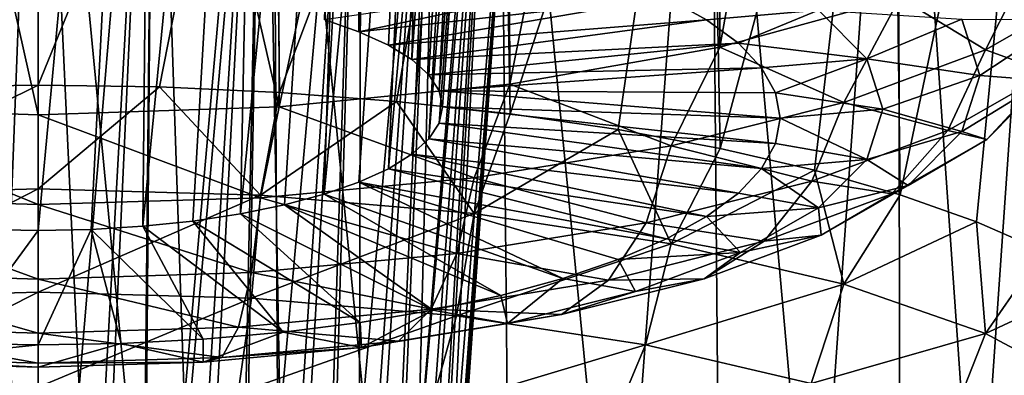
# Model space of a CAD drawing. Header units: metres. Extents: x -92 to 264, y -100 to 50.
# Tile 433 of 656: x 199.977 to 201.195, y -28.95 to -28.51. Entities that reach past the tile are written whole.
import ezdxf

# ---------------------------------------------------------------- set-up
doc = ezdxf.new("R2010")
doc.units = ezdxf.units.M
doc.layers.add('solid_21062050_01', color=7, linetype='CONTINUOUS')

msp = doc.modelspace()

# ---------------------------------------------------------------- linework, layer by layer
at = {"layer": 'solid_21062050_01'}
for points in [[(200.399948, -27.084221, 205.291077), (200.353546, -28.509495, 204.93541), (200.396667, -28.524525, 204.982224)], [(200.497421, -27.097424, 205.400345), (200.399948, -27.084221, 205.291077), (200.396667, -28.524525, 204.982224)], [(200.497421, -27.097424, 205.400345), (200.396667, -28.524525, 204.982224), (200.433014, -28.541147, 205.033997)], [(200.497421, -27.097424, 205.400345), (200.433014, -28.541147, 205.033997), (200.461929, -28.559078, 205.089844)], [(200.566803, -27.113138, 205.530762), (200.497421, -27.097424, 205.400345), (200.461929, -28.559078, 205.089844)], [(200.566803, -27.113138, 205.530762), (200.461929, -28.559078, 205.089844), (200.482956, -28.578011, 205.148804)], [(200.566803, -27.113138, 205.530762), (200.482956, -28.578011, 205.148804), (200.495728, -28.597622, 205.209885)], [(200.603546, -27.13052, 205.675568), (200.566803, -27.113138, 205.530762), (200.495728, -28.597622, 205.209885)], [(200.603546, -27.13052, 205.675568), (200.495728, -28.597622, 205.209885), (200.5, -28.617575, 205.272034)], [(200.604568, -27.148558, 205.826172), (200.603546, -27.13052, 205.675568), (200.5, -28.617575, 205.272034)], [(200.604568, -27.148558, 205.826172), (200.495728, -28.637527, 205.334183), (200.482956, -28.657137, 205.395248)], [(200.569427, -27.166004, 205.972534), (200.604568, -27.148558, 205.826172), (200.482956, -28.657137, 205.395248)], [(200.604568, -27.148558, 205.826172), (200.5, -28.617575, 205.272034), (200.495728, -28.637527, 205.334183)], [(200.569427, -27.166004, 205.972534), (200.461929, -28.676069, 205.454224), (200.433014, -28.694, 205.510071)], [(200.500519, -27.18181, 206.105453), (200.569427, -27.166004, 205.972534), (200.433014, -28.694, 205.510071)], [(200.569427, -27.166004, 205.972534), (200.482956, -28.657137, 205.395248), (200.461929, -28.676069, 205.454224)], [(200.500519, -27.18181, 206.105453), (200.396667, -28.710623, 205.561844), (200.353546, -28.725655, 205.608658)], [(200.402451, -27.195044, 206.217056), (200.500519, -27.18181, 206.105453), (200.353546, -28.725655, 205.608658)], [(200.500519, -27.18181, 206.105453), (200.433014, -28.694, 205.510071), (200.396667, -28.710623, 205.561844)], [(200.402451, -27.195044, 206.217056), (200.304382, -28.738836, 205.649719), (200.25, -28.749943, 205.684311)], [(200.281433, -27.204981, 206.301117), (200.402451, -27.195044, 206.217056), (200.25, -28.749943, 205.684311)], [(200.402451, -27.195044, 206.217056), (200.353546, -28.725655, 205.608658), (200.304382, -28.738836, 205.649719)], [(199.85527, -27.211142, 206.353256), (200, -27.213224, 206.370926), (199.934723, -28.769114, 205.744019)], [(200.144699, -27.211142, 206.353271), (200, -28.770422, 205.748093), (200, -27.213224, 206.370926)], [(200.144699, -27.211142, 206.353271), (200.065277, -28.769114, 205.744019), (200, -28.770422, 205.748093)], [(200.144699, -27.211142, 206.353271), (200.129425, -28.765213, 205.731873), (200.065277, -28.769114, 205.744019)], [(200.281433, -27.204981, 206.301117), (200.191345, -28.758785, 205.711853), (200.129425, -28.765213, 205.731873)], [(200.144699, -27.211142, 206.353271), (200.281433, -27.204981, 206.301117), (200.129425, -28.765213, 205.731873)], [(200.281433, -27.204981, 206.301117), (200.25, -28.749943, 205.684311), (200.191345, -28.758785, 205.711853)], [(200, -27.213224, 206.370926), (200, -28.770422, 205.748093), (199.934723, -28.769114, 205.744019)], [(201.071594, -27.263393, 206.847946), (200.840851, -27.285751, 207.040451), (200.842697, -28.543455, 206.514023)], [(201.071594, -27.263393, 206.847946), (200.842697, -28.543455, 206.514023), (201.06543, -28.482147, 206.323059)], [(200.840851, -27.285751, 207.040451), (200.578461, -27.30221, 207.182693), (200.58313, -28.589268, 206.656708)], [(200.840851, -27.285751, 207.040451), (200.58313, -28.589268, 206.656708), (200.842697, -28.543455, 206.514023)], [(200.578461, -27.30221, 207.182693), (200.294632, -27.312273, 207.269897), (200.29808, -28.61758, 206.744888)], [(200.578461, -27.30221, 207.182693), (200.29808, -28.61758, 206.744888), (200.58313, -28.589268, 206.656708)], [(199.705368, -27.312273, 207.269897), (199.70192, -28.61758, 206.744888), (200, -28.627157, 206.774719)], [(199.705368, -27.312273, 207.269897), (200, -28.627157, 206.774719), (200, -27.315657, 207.299286)], [(200.294632, -27.312273, 207.269897), (200, -27.315657, 207.299286), (200.29808, -28.61758, 206.744888)], [(200, -27.315657, 207.299286), (200, -28.627157, 206.774719), (200.29808, -28.61758, 206.744888)], [(200, -29.410179, 219.23764), (200, -27.841719, 219.827194), (199.710815, -27.842377, 219.797943)], [(200, -29.410179, 219.23764), (199.710815, -27.842377, 219.797943), (199.850067, -29.407934, 219.230118)], [(200.149933, -29.407934, 219.230118), (200, -27.841719, 219.827194), (200, -29.410179, 219.23764)], [(200.289185, -27.842377, 219.797958), (200, -27.841719, 219.827194), (200.149933, -29.407934, 219.230118)], [(200.289185, -27.842377, 219.797958), (200.149933, -29.407934, 219.230118), (200.298233, -29.401224, 219.207611)], [(200.289185, -27.842377, 219.797958), (200.298233, -29.401224, 219.207611), (200.443253, -29.390123, 219.170364)], [(200.569336, -27.844294, 219.710648), (200.289185, -27.842377, 219.797958), (200.443253, -29.390123, 219.170364)], [(200.569336, -27.844294, 219.710648), (200.443253, -29.390123, 219.170364), (200.58342, -29.374752, 219.118805)], [(200.569336, -27.844294, 219.710648), (200.58342, -29.374752, 219.118805), (200.717194, -29.355278, 219.053482)], [(200.830582, -27.847332, 219.567047), (200.569336, -27.844294, 219.710648), (200.717194, -29.355278, 219.053482)], [(200.830582, -27.847332, 219.567047), (200.717194, -29.355278, 219.053482), (200.843109, -29.331917, 218.975113)], [(200.830582, -27.847332, 219.567047), (200.843109, -29.331917, 218.975113), (200.959793, -29.304922, 218.884567)], [(201.062912, -27.851261, 219.370621), (200.830582, -27.847332, 219.567047), (200.959793, -29.304922, 218.884567)], [(201.062912, -27.851261, 219.370621), (200.959793, -29.304922, 218.884567), (201.065964, -29.274591, 218.782822)], [(201.062912, -27.851261, 219.370621), (201.065964, -29.274591, 218.782822), (201.160446, -29.241259, 218.671005)], [(201.256226, -27.855728, 219.127197), (201.062912, -27.851261, 219.370621), (201.160446, -29.241259, 218.671005)], [(201.256226, -27.855728, 219.127197), (201.160446, -29.241259, 218.671005), (201.242218, -29.205284, 218.550339)], [(199.856827, -27.867348, 218.83699), (200, -27.867075, 218.854767), (199.934723, -29.565157, 218.211945)], [(199.934723, -29.565157, 218.211945), (200, -27.867075, 218.854767), (200, -29.56638, 218.216049)], [(200.143066, -27.867348, 218.837021), (200, -29.56638, 218.216049), (200, -27.867075, 218.854767)], [(200.143066, -27.867348, 218.837021), (200.065277, -29.565157, 218.211945), (200, -29.56638, 218.216049)], [(200.143066, -27.867348, 218.837021), (200.129425, -29.56151, 218.199722), (200.065277, -29.565157, 218.211945)], [(200.143066, -27.867348, 218.837021), (200.27916, -27.868137, 218.784256), (200.129425, -29.56151, 218.199722)], [(200.27916, -27.868137, 218.784256), (200.191345, -29.555504, 218.179565), (200.129425, -29.56151, 218.199722)], [(200.27916, -27.868137, 218.784256), (200.25, -29.547241, 218.151855), (200.191345, -29.555504, 218.179565)], [(200.27916, -27.868137, 218.784256), (200.400879, -27.869398, 218.698303), (200.25, -29.547241, 218.151855)], [(200.400879, -27.869398, 218.698303), (200.304382, -29.53686, 218.117035), (200.25, -29.547241, 218.151855)], [(200.400879, -27.869398, 218.698303), (200.353546, -29.524542, 218.075699), (200.304382, -29.53686, 218.117035)], [(200.400879, -27.869398, 218.698303), (200.500824, -27.870995, 218.582733), (200.353546, -29.524542, 218.075699)], [(199.850067, -28.592844, 216.495941), (199.709381, -27.878197, 216.676987), (200, -27.878229, 216.647659)], [(199.850067, -28.592844, 216.495941), (200, -27.878229, 216.647659), (200, -28.590599, 216.488419)], [(199.856583, -27.881033, 217.588348), (200, -29.280691, 217.257721), (200, -27.881155, 217.570557)], [(199.856583, -27.881033, 217.588348), (199.934723, -29.281914, 217.261826), (200, -29.280691, 217.257721)], [(200.290604, -27.878197, 216.676987), (200, -28.590599, 216.488419), (200, -27.878229, 216.647659)], [(200.290604, -27.878197, 216.676987), (200.149933, -28.592844, 216.495941), (200, -28.590599, 216.488419)], [(200.14328, -27.881033, 217.588318), (200, -27.881155, 217.570557), (200.065277, -29.281914, 217.261826)], [(200, -27.881155, 217.570557), (200, -29.280691, 217.257721), (200.065277, -29.281914, 217.261826)], [(200.14328, -27.881033, 217.588318), (200.065277, -29.281914, 217.261826), (200.129425, -29.285559, 217.274048)], [(200.14328, -27.881033, 217.588318), (200.129425, -29.285559, 217.274048), (200.191345, -29.291565, 217.294205)], [(200.278992, -27.880674, 217.640808), (200.14328, -27.881033, 217.588318), (200.191345, -29.291565, 217.294205)], [(200.290604, -27.878197, 216.676987), (200.298233, -28.599554, 216.518463), (200.149933, -28.592844, 216.495941)], [(200.278992, -27.880674, 217.640808), (200.191345, -29.291565, 217.294205), (200.25, -29.299829, 217.32193)], [(200.278992, -27.880674, 217.640808), (200.25, -29.299829, 217.32193), (200.304382, -29.310209, 217.35675)], [(200.399841, -27.880037, 217.725739), (200.278992, -27.880674, 217.640808), (200.304382, -29.310209, 217.35675)], [(200.290604, -27.878197, 216.676987), (200.570007, -27.878082, 216.763733), (200.298233, -28.599554, 216.518463)], [(200.570007, -27.878082, 216.763733), (200.443253, -28.610657, 216.555695), (200.298233, -28.599554, 216.518463)], [(200.399841, -27.880037, 217.725739), (200.304382, -29.310209, 217.35675), (200.353546, -29.322529, 217.398071)], [(200.500824, -27.870995, 218.582733), (200.396667, -29.510494, 218.02858), (200.353546, -29.524542, 218.075699)], [(200.399841, -27.880037, 217.725739), (200.353546, -29.322529, 217.398071), (200.396667, -29.336576, 217.44519)], [(200.500824, -27.870995, 218.582733), (200.433014, -29.494959, 217.976471), (200.396667, -29.510494, 218.02858)], [(200.499008, -27.879128, 217.83934), (200.396667, -29.336576, 217.44519), (200.433014, -29.35211, 217.497299)], [(200.499008, -27.879128, 217.83934), (200.399841, -27.880037, 217.725739), (200.396667, -29.336576, 217.44519)], [(200.500824, -27.870995, 218.582733), (200.571976, -27.872799, 218.443497), (200.433014, -29.494959, 217.976471)], [(200.571976, -27.872799, 218.443497), (200.461929, -29.478201, 217.920258), (200.433014, -29.494959, 217.976471)], [(200.499008, -27.879128, 217.83934), (200.433014, -29.35211, 217.497299), (200.461929, -29.368868, 217.553513)], [(200.570007, -27.878082, 216.763733), (200.58342, -28.626028, 216.607254), (200.443253, -28.610657, 216.555695)], [(200.571976, -27.872799, 218.443497), (200.482956, -29.460508, 217.860916), (200.461929, -29.478201, 217.920258)], [(200.570175, -27.877914, 217.976288), (200.461929, -29.368868, 217.553513), (200.482956, -29.38656, 217.612854)], [(200.570175, -27.877914, 217.976288), (200.499008, -27.879128, 217.83934), (200.461929, -29.368868, 217.553513)], [(200.571976, -27.872799, 218.443497), (200.608704, -27.874666, 218.288895), (200.482956, -29.460508, 217.860916)], [(200.608704, -27.874666, 218.288895), (200.495728, -29.442183, 217.799438), (200.482956, -29.460508, 217.860916)], [(200.570175, -27.877914, 217.976288), (200.482956, -29.38656, 217.612854), (200.495728, -29.404888, 217.674332)], [(200.608704, -27.874666, 218.288895), (200.607956, -27.87639, 218.129364), (200.495728, -29.442183, 217.799438)], [(200.607956, -27.87639, 218.129364), (200.5, -29.423534, 217.736893), (200.495728, -29.442183, 217.799438)], [(200.607956, -27.87639, 218.129364), (200.495728, -29.404888, 217.674332), (200.5, -29.423534, 217.736893)], [(200.607956, -27.87639, 218.129364), (200.570175, -27.877914, 217.976288), (200.495728, -29.404888, 217.674332)], [(200.570007, -27.878082, 216.763733), (200.827896, -27.877789, 216.904388), (200.58342, -28.626028, 216.607254)], [(200.827896, -27.877789, 216.904388), (200.717194, -28.6455, 216.672577), (200.58342, -28.626028, 216.607254)], [(200.827896, -27.877789, 216.904388), (200.843109, -28.668863, 216.750946), (200.717194, -28.6455, 216.672577)], [(200.827896, -27.877789, 216.904388), (201.055435, -27.877182, 217.09404), (200.843109, -28.668863, 216.750946)], [(201.055435, -27.877182, 217.09404), (200.959793, -28.695856, 216.841492), (200.843109, -28.668863, 216.750946)], [(201.055435, -27.877182, 217.09404), (201.065964, -28.726187, 216.943237), (200.959793, -28.695856, 216.841492)], [(201.055435, -27.877182, 217.09404), (201.245026, -27.876133, 217.327026), (201.065964, -28.726187, 216.943237)], [(201.245026, -27.876133, 217.327026), (201.160446, -28.759521, 217.055054), (201.065964, -28.726187, 216.943237)], [(201.245026, -27.876133, 217.327026), (201.242218, -28.795494, 217.17572), (201.160446, -28.759521, 217.055054)], [(201.171341, -28.546844, 206.11676), (201.241608, -28.408022, 206.092194), (201.06543, -28.482147, 206.323059)], [(201.171341, -28.546844, 206.11676), (201.301529, -28.472391, 205.884857), (201.241608, -28.408022, 206.092194)], [(200.717285, -28.456591, 204.722931), (200.396667, -28.524525, 204.982224), (200.353546, -28.509495, 204.93541)], [(200.717285, -28.456591, 204.722931), (200.776825, -28.482241, 204.802826), (200.396667, -28.524525, 204.982224)], [(201.249878, -28.575239, 205.829361), (201.301529, -28.472391, 205.884857), (201.171341, -28.546844, 206.11676)], [(200.776825, -28.482241, 204.802826), (200.433014, -28.541147, 205.033997), (200.396667, -28.524525, 204.982224)], [(200.776825, -28.482241, 204.802826), (200.826599, -28.509768, 204.888565), (200.433014, -28.541147, 205.033997)], [(200.965027, -28.497963, 204.89061), (200.826599, -28.509768, 204.888565), (200.776825, -28.482241, 204.802826)], [(200.99614, -28.612104, 206.320023), (201.06543, -28.482147, 206.323059), (200.842697, -28.543455, 206.514023)], [(200.99614, -28.612104, 206.320023), (201.171341, -28.546844, 206.11676), (201.06543, -28.482147, 206.323059)], [(200.965027, -28.497963, 204.89061), (200.865967, -28.538824, 204.979065), (200.826599, -28.509768, 204.888565)], [(200.965027, -28.497963, 204.89061), (201.024475, -28.557863, 205.077179), (200.865967, -28.538824, 204.979065)], [(201.142212, -28.509081, 205.068237), (201.024475, -28.557863, 205.077179), (200.965027, -28.497963, 204.89061)], [(200.826599, -28.509768, 204.888565), (200.461929, -28.559078, 205.089844), (200.433014, -28.541147, 205.033997)], [(200.826599, -28.509768, 204.888565), (200.865967, -28.538824, 204.979065), (200.461929, -28.559078, 205.089844)], [(201.142212, -28.509081, 205.068237), (201.164597, -28.578535, 205.284561), (201.024475, -28.557863, 205.077179)], [(201.269653, -28.5093, 205.306793), (201.164597, -28.578535, 205.284561), (201.142212, -28.509081, 205.068237)], [(201.269653, -28.5093, 205.306793), (201.245255, -28.585022, 205.542633), (201.164597, -28.578535, 205.284561)], [(200.865967, -28.538824, 204.979065), (200.482956, -28.578011, 205.148804), (200.461929, -28.559078, 205.089844)], [(200.865967, -28.538824, 204.979065), (200.894455, -28.569046, 205.073196), (200.482956, -28.578011, 205.148804)], [(201.024475, -28.557863, 205.077179), (200.894455, -28.569046, 205.073196), (200.865967, -28.538824, 204.979065)], [(200.782669, -28.665661, 206.486832), (200.842697, -28.543455, 206.514023), (200.58313, -28.589268, 206.656708)], [(200.782669, -28.665661, 206.486832), (200.99614, -28.612104, 206.320023), (200.842697, -28.543455, 206.514023)], [(201.124863, -28.646738, 206.052063), (201.171341, -28.546844, 206.11676), (200.99614, -28.612104, 206.320023)], [(201.249878, -28.575239, 205.829361), (201.171341, -28.546844, 206.11676), (201.124863, -28.646738, 206.052063)], [(201.024475, -28.557863, 205.077179), (200.911682, -28.600052, 205.169769), (200.894455, -28.569046, 205.073196)], [(201.024475, -28.557863, 205.077179), (201.04454, -28.620157, 205.27121), (200.911682, -28.600052, 205.169769)], [(201.164597, -28.578535, 205.284561), (201.04454, -28.620157, 205.27121), (201.024475, -28.557863, 205.077179)], [(200.894455, -28.569046, 205.073196), (200.495728, -28.597622, 205.209885), (200.482956, -28.578011, 205.148804)], [(200.894455, -28.569046, 205.073196), (200.911682, -28.600052, 205.169769), (200.495728, -28.597622, 205.209885)], [(201.249878, -28.575239, 205.829361), (201.124863, -28.646738, 206.052063), (201.173004, -28.657831, 205.769409)], [(201.249878, -28.575239, 205.829361), (201.173004, -28.657831, 205.769409), (201.245255, -28.585022, 205.542633)], [(201.164597, -28.578535, 205.284561), (201.142212, -28.647989, 205.500885), (201.04454, -28.620157, 205.27121)], [(201.245255, -28.585022, 205.542633), (201.142212, -28.647989, 205.500885), (201.164597, -28.578535, 205.284561)], [(201.245255, -28.585022, 205.542633), (201.173004, -28.657831, 205.769409), (201.142212, -28.647989, 205.500885)], [(199.725128, -28.726662, 216.502686), (199.850067, -28.592844, 216.495941), (200, -28.590599, 216.488419)], [(200, -28.718927, 216.476746), (199.725128, -28.726662, 216.502686), (200, -28.590599, 216.488419)], [(200.149933, -28.592844, 216.495941), (200, -28.718927, 216.476746), (200, -28.590599, 216.488419)], [(200.274872, -28.726662, 216.502686), (200, -28.718927, 216.476746), (200.149933, -28.592844, 216.495941)], [(200.274872, -28.726662, 216.502686), (200.149933, -28.592844, 216.495941), (200.298233, -28.599554, 216.518463)], [(200.274872, -28.726662, 216.502686), (200.298233, -28.599554, 216.518463), (200.443253, -28.610657, 216.555695)], [(200.539108, -28.705458, 206.610779), (200.58313, -28.589268, 206.656708), (200.29808, -28.61758, 206.744888)], [(200.91745, -28.631454, 205.267578), (200.5, -28.617575, 205.272034), (200.495728, -28.597622, 205.209885)], [(200.911682, -28.600052, 205.169769), (200.91745, -28.631454, 205.267578), (200.495728, -28.597622, 205.209885)], [(200.539108, -28.705458, 206.610779), (200.782669, -28.665661, 206.486832), (200.58313, -28.589268, 206.656708)], [(201.04454, -28.620157, 205.27121), (200.91745, -28.631454, 205.267578), (200.911682, -28.600052, 205.169769)], [(200.539169, -28.749567, 216.579529), (200.274872, -28.726662, 216.502686), (200.443253, -28.610657, 216.555695)], [(200.539169, -28.749567, 216.579529), (200.443253, -28.610657, 216.555695), (200.58342, -28.626028, 216.607254)], [(200.956619, -28.709408, 206.247253), (200.99614, -28.612104, 206.320023), (200.782669, -28.665661, 206.486832)], [(201.124863, -28.646738, 206.052063), (200.99614, -28.612104, 206.320023), (200.956619, -28.709408, 206.247253)], [(199.70192, -28.61758, 206.744888), (200, -28.738239, 206.712875), (200, -28.627157, 206.774719)], [(199.725159, -28.729965, 206.687103), (200, -28.738239, 206.712875), (199.70192, -28.61758, 206.744888)], [(200.274841, -28.729965, 206.687103), (200.29808, -28.61758, 206.744888), (200, -28.627157, 206.774719)], [(200.274841, -28.729965, 206.687103), (200.539108, -28.705458, 206.610779), (200.29808, -28.61758, 206.744888)], [(200.911682, -28.662855, 205.365387), (200.495728, -28.637527, 205.334183), (200.5, -28.617575, 205.272034)], [(200.91745, -28.631454, 205.267578), (200.911682, -28.662855, 205.365387), (200.5, -28.617575, 205.272034)], [(201.04454, -28.620157, 205.27121), (201.024475, -28.682451, 205.465225), (200.91745, -28.631454, 205.267578)], [(201.142212, -28.647989, 205.500885), (201.024475, -28.682451, 205.465225), (201.04454, -28.620157, 205.27121)], [(200, -28.738239, 206.712875), (200.274841, -28.729965, 206.687103), (200, -28.627157, 206.774719)], [(200.894455, -28.693863, 205.46196), (200.482956, -28.657137, 205.395248), (200.495728, -28.637527, 205.334183)], [(200.911682, -28.662855, 205.365387), (200.894455, -28.693863, 205.46196), (200.495728, -28.637527, 205.334183)], [(200.539169, -28.749567, 216.579529), (200.58342, -28.626028, 216.607254), (200.717194, -28.6455, 216.672577)], [(201.024475, -28.682451, 205.465225), (200.911682, -28.662855, 205.365387), (200.91745, -28.631454, 205.267578)], [(200.782745, -28.786764, 216.7043), (200.539169, -28.749567, 216.579529), (200.717194, -28.6455, 216.672577)], [(200.782745, -28.786764, 216.7043), (200.717194, -28.6455, 216.672577), (200.843109, -28.668863, 216.750946)], [(201.124863, -28.646738, 206.052063), (200.956619, -28.709408, 206.247253), (201.055679, -28.724934, 205.978409)], [(201.142212, -28.647989, 205.500885), (201.075943, -28.714775, 205.708908), (201.024475, -28.682451, 205.465225)], [(201.124863, -28.646738, 206.052063), (201.055679, -28.724934, 205.978409), (201.173004, -28.657831, 205.769409)], [(201.173004, -28.657831, 205.769409), (201.075943, -28.714775, 205.708908), (201.142212, -28.647989, 205.500885)], [(200.865967, -28.724085, 205.556091), (200.461929, -28.676069, 205.454224), (200.482956, -28.657137, 205.395248)], [(200.894455, -28.693863, 205.46196), (200.865967, -28.724085, 205.556091), (200.482956, -28.657137, 205.395248)], [(201.173004, -28.657831, 205.769409), (201.055679, -28.724934, 205.978409), (201.075943, -28.714775, 205.708908)], [(200.751602, -28.760839, 206.40744), (200.782669, -28.665661, 206.486832), (200.539108, -28.705458, 206.610779)], [(200.956619, -28.709408, 206.247253), (200.782669, -28.665661, 206.486832), (200.751602, -28.760839, 206.40744)], [(200.782745, -28.786764, 216.7043), (200.843109, -28.668863, 216.750946), (200.959793, -28.695856, 216.841492)], [(201.024475, -28.682451, 205.465225), (200.894455, -28.693863, 205.46196), (200.911682, -28.662855, 205.365387)], [(200.826599, -28.753141, 205.646591), (200.433014, -28.694, 205.510071), (200.461929, -28.676069, 205.454224)], [(200.865967, -28.724085, 205.556091), (200.826599, -28.753141, 205.646591), (200.461929, -28.676069, 205.454224)], [(201.024475, -28.682451, 205.465225), (200.965027, -28.742353, 205.651794), (200.894455, -28.693863, 205.46196)], [(201.075943, -28.714775, 205.708908), (200.965027, -28.742353, 205.651794), (201.024475, -28.682451, 205.465225)], [(200.776825, -28.780668, 205.732315), (200.396667, -28.710623, 205.561844), (200.433014, -28.694, 205.510071)], [(200.826599, -28.753141, 205.646591), (200.776825, -28.780668, 205.732315), (200.433014, -28.694, 205.510071)], [(200.996262, -28.836821, 216.872208), (200.782745, -28.786764, 216.7043), (200.959793, -28.695856, 216.841492)], [(200.965027, -28.742353, 205.651794), (200.865967, -28.724085, 205.556091), (200.894455, -28.693863, 205.46196)], [(200.996262, -28.836821, 216.872208), (200.959793, -28.695856, 216.841492), (201.065964, -28.726187, 216.943237)], [(200.517715, -28.799057, 206.526474), (200.539108, -28.705458, 206.610779), (200.274841, -28.729965, 206.687103)], [(200.648727, -28.829769, 205.885254), (200.353546, -28.725655, 205.608658), (200.396667, -28.710623, 205.561844)], [(200.717285, -28.806318, 205.81221), (200.648727, -28.829769, 205.885254), (200.396667, -28.710623, 205.561844)], [(200.776825, -28.780668, 205.732315), (200.717285, -28.806318, 205.81221), (200.396667, -28.710623, 205.561844)], [(200.751602, -28.760839, 206.40744), (200.539108, -28.705458, 206.610779), (200.517715, -28.799057, 206.526474)], [(200.956619, -28.709408, 206.247253), (200.751602, -28.760839, 206.40744), (200.897781, -28.783749, 206.161606)], [(200.956619, -28.709408, 206.247253), (200.897781, -28.783749, 206.161606), (201.055679, -28.724934, 205.978409)], [(199.736313, -28.854017, 216.523346), (199.725128, -28.726662, 216.502686), (200, -28.718927, 216.476746)], [(199.736313, -28.854017, 216.523346), (200, -28.718927, 216.476746), (200, -28.846598, 216.498459)], [(200.274872, -28.726662, 216.502686), (200, -28.846598, 216.498459), (200, -28.718927, 216.476746)], [(201.075943, -28.714775, 205.708908), (200.968323, -28.776325, 205.900604), (200.965027, -28.742353, 205.651794)], [(201.055679, -28.724934, 205.978409), (200.968323, -28.776325, 205.900604), (201.075943, -28.714775, 205.708908)], [(199.725159, -28.729965, 206.687103), (200, -28.830536, 206.624527), (200, -28.738239, 206.712875)], [(199.736069, -28.82259, 206.599777), (200, -28.830536, 206.624527), (199.725159, -28.729965, 206.687103)], [(200.263687, -28.854017, 216.523346), (200, -28.846598, 216.498459), (200.274872, -28.726662, 216.502686)], [(200.263931, -28.82259, 206.599777), (200.274841, -28.729965, 206.687103), (200, -28.738239, 206.712875)], [(200.263687, -28.854017, 216.523346), (200.274872, -28.726662, 216.502686), (200.539169, -28.749567, 216.579529)], [(200.517715, -28.799057, 206.526474), (200.274841, -28.729965, 206.687103), (200.263931, -28.82259, 206.599777)], [(200.572021, -28.850727, 205.950531), (200.304382, -28.738836, 205.649719), (200.353546, -28.725655, 205.608658)], [(200.648727, -28.829769, 205.885254), (200.572021, -28.850727, 205.950531), (200.353546, -28.725655, 205.608658)], [(200.965027, -28.742353, 205.651794), (200.826599, -28.753141, 205.646591), (200.865967, -28.724085, 205.556091)], [(201.055679, -28.724934, 205.978409), (200.897781, -28.783749, 206.161606), (200.968323, -28.776325, 205.900604)], [(200.996262, -28.836821, 216.872208), (201.065964, -28.726187, 216.943237), (201.160446, -28.759521, 217.055054)], [(200.263931, -28.82259, 206.599777), (200, -28.738239, 206.712875), (200, -28.830536, 206.624527)], [(200.488113, -28.868927, 206.007217), (200.25, -28.749943, 205.684311), (200.304382, -28.738836, 205.649719)], [(200.572021, -28.850727, 205.950531), (200.488113, -28.868927, 206.007217), (200.304382, -28.738836, 205.649719)], [(200.965027, -28.742353, 205.651794), (200.8685, -28.797558, 205.82373), (200.826599, -28.753141, 205.646591)], [(200.968323, -28.776325, 205.900604), (200.8685, -28.797558, 205.82373), (200.965027, -28.742353, 205.651794)], [(200.303009, -28.896175, 206.092087), (200.129425, -28.765213, 205.731873), (200.191345, -28.758785, 205.711853)], [(200.398071, -28.88414, 206.054596), (200.191345, -28.758785, 205.711853), (200.25, -28.749943, 205.684311)], [(200.398071, -28.88414, 206.054596), (200.303009, -28.896175, 206.092087), (200.191345, -28.758785, 205.711853)], [(200.488113, -28.868927, 206.007217), (200.398071, -28.88414, 206.054596), (200.25, -28.749943, 205.684311)], [(200.263687, -28.854017, 216.523346), (200.539169, -28.749567, 216.579529), (200.517258, -28.875992, 216.597046)], [(200.517258, -28.875992, 216.597046), (200.539169, -28.749567, 216.579529), (200.782745, -28.786764, 216.7043)], [(200.8685, -28.797558, 205.82373), (200.776825, -28.780668, 205.732315), (200.826599, -28.753141, 205.646591)], [(199.897278, -28.910151, 206.13562), (199.934723, -28.769114, 205.744019), (200, -28.770422, 205.748093)], [(199.897278, -28.910151, 206.13562), (200, -28.770422, 205.748093), (200, -28.911915, 206.141113)], [(200, -28.911915, 206.141113), (200, -28.770422, 205.748093), (200.065277, -28.769114, 205.744019)], [(200.102722, -28.910151, 206.13562), (200, -28.911915, 206.141113), (200.065277, -28.769114, 205.744019)], [(200.204147, -28.904882, 206.119202), (200.065277, -28.769114, 205.744019), (200.129425, -28.765213, 205.731873)], [(200.204147, -28.904882, 206.119202), (200.102722, -28.910151, 206.13562), (200.065277, -28.769114, 205.744019)], [(200.303009, -28.896175, 206.092087), (200.204147, -28.904882, 206.119202), (200.129425, -28.765213, 205.731873)], [(200.751602, -28.760839, 206.40744), (200.517715, -28.799057, 206.526474), (200.705383, -28.832018, 206.311935)], [(200.751602, -28.760839, 206.40744), (200.705383, -28.832018, 206.311935), (200.897781, -28.783749, 206.161606)], [(201.171478, -28.897816, 217.076813), (200.996262, -28.836821, 216.872208), (201.160446, -28.759521, 217.055054)], [(201.171478, -28.897816, 217.076813), (201.160446, -28.759521, 217.055054), (201.242218, -28.795494, 217.17572)], [(200.897781, -28.783749, 206.161606), (200.705383, -28.832018, 206.311935), (200.823502, -28.830275, 206.068634)], [(200.8685, -28.797558, 205.82373), (200.717285, -28.806318, 205.81221), (200.776825, -28.780668, 205.732315)], [(200.968323, -28.776325, 205.900604), (200.823502, -28.830275, 206.068634), (200.8685, -28.797558, 205.82373)], [(200.897781, -28.783749, 206.161606), (200.823502, -28.830275, 206.068634), (200.968323, -28.776325, 205.900604)], [(200.517258, -28.875992, 216.597046), (200.782745, -28.786764, 216.7043), (200.750931, -28.911674, 216.716751)], [(200.750931, -28.911674, 216.716751), (200.782745, -28.786764, 216.7043), (200.996262, -28.836821, 216.872208)], [(201.171478, -28.897816, 217.076813), (201.242218, -28.795494, 217.17572), (201.310379, -28.833714, 217.303925)], [(200.517715, -28.799057, 206.526474), (200.263931, -28.82259, 206.599777), (200.48587, -28.867884, 206.423645)], [(200.517715, -28.799057, 206.526474), (200.48587, -28.867884, 206.423645), (200.705383, -28.832018, 206.311935)], [(200.738602, -28.845943, 205.974442), (200.648727, -28.829769, 205.885254), (200.717285, -28.806318, 205.81221)], [(200.8685, -28.797558, 205.82373), (200.738602, -28.845943, 205.974442), (200.717285, -28.806318, 205.81221)], [(200.823502, -28.830275, 206.068634), (200.738602, -28.845943, 205.974442), (200.8685, -28.797558, 205.82373)], [(199.736069, -28.82259, 206.599777), (200, -28.897429, 206.515671), (200, -28.830536, 206.624527)], [(199.736069, -28.82259, 206.599777), (199.752304, -28.889971, 206.492447), (200, -28.897429, 206.515671)], [(200.263931, -28.82259, 206.599777), (200, -28.830536, 206.624527), (200.247696, -28.889971, 206.492447)], [(200, -28.830536, 206.624527), (200, -28.897429, 206.515671), (200.247696, -28.889971, 206.492447)], [(200.263931, -28.82259, 206.599777), (200.247696, -28.889971, 206.492447), (200.48587, -28.867884, 206.423645)], [(200.705383, -28.832018, 206.311935), (200.48587, -28.867884, 206.423645), (200.647018, -28.874548, 206.206543)], [(200.580322, -28.885654, 206.098129), (200.572021, -28.850727, 205.950531), (200.648727, -28.829769, 205.885254)], [(200.738602, -28.845943, 205.974442), (200.580322, -28.885654, 206.098129), (200.648727, -28.829769, 205.885254)], [(200.823502, -28.830275, 206.068634), (200.647018, -28.874548, 206.206543), (200.738602, -28.845943, 205.974442)], [(200.705383, -28.832018, 206.311935), (200.647018, -28.874548, 206.206543), (200.823502, -28.830275, 206.068634)], [(200.750931, -28.911674, 216.716751), (200.996262, -28.836821, 216.872208), (200.95575, -28.959698, 216.877838)], [(200.95575, -28.959698, 216.877838), (200.996262, -28.836821, 216.872208), (201.171478, -28.897816, 217.076813)], [(201.301666, -28.967405, 217.310242), (201.171478, -28.897816, 217.076813), (201.310379, -28.833714, 217.303925)], [(199.736313, -28.854017, 216.523346), (200, -28.846598, 216.498459), (199.75293, -28.971363, 216.575531)], [(200, -28.846598, 216.498459), (200, -28.964411, 216.552216), (199.75293, -28.971363, 216.575531)], [(200.263687, -28.854017, 216.523346), (200, -28.964411, 216.552216), (200, -28.846598, 216.498459)], [(200.263687, -28.854017, 216.523346), (200.24707, -28.971363, 216.575531), (200, -28.964411, 216.552216)], [(200.263687, -28.854017, 216.523346), (200.517258, -28.875992, 216.597046), (200.24707, -28.971363, 216.575531)], [(200.580322, -28.885654, 206.098129), (200.488113, -28.868927, 206.007217), (200.572021, -28.850727, 205.950531)], [(200.647018, -28.874548, 206.206543), (200.580322, -28.885654, 206.098129), (200.738602, -28.845943, 205.974442)], [(200.48587, -28.867884, 206.423645), (200.247696, -28.889971, 206.492447), (200.445679, -28.907448, 206.309006)], [(200.399734, -28.915163, 206.190033), (200.398071, -28.88414, 206.054596), (200.488113, -28.868927, 206.007217)], [(200.580322, -28.885654, 206.098129), (200.399734, -28.915163, 206.190033), (200.488113, -28.868927, 206.007217)], [(200.48587, -28.867884, 206.423645), (200.445679, -28.907448, 206.309006), (200.647018, -28.874548, 206.206543)], [(200.517258, -28.875992, 216.597046), (200.48465, -28.991953, 216.644608), (200.24707, -28.971363, 216.575531)], [(200.647018, -28.874548, 206.206543), (200.445679, -28.907448, 206.309006), (200.580322, -28.885654, 206.098129)], [(200.517258, -28.875992, 216.597046), (200.750931, -28.911674, 216.716751), (200.48465, -28.991953, 216.644608)], [(199.752304, -28.889971, 206.492447), (200, -28.934547, 206.393417), (200, -28.897429, 206.515671)], [(199.752304, -28.889971, 206.492447), (199.772797, -28.927706, 206.372101), (200, -28.934547, 206.393417)], [(200.247696, -28.889971, 206.492447), (200, -28.897429, 206.515671), (200.227203, -28.927706, 206.372101)], [(200.247696, -28.889971, 206.492447), (200.227203, -28.927706, 206.372101), (200.445679, -28.907448, 206.309006)], [(200.399734, -28.915163, 206.190033), (200.303009, -28.896175, 206.092087), (200.398071, -28.88414, 206.054596)], [(200.445679, -28.907448, 206.309006), (200.399734, -28.915163, 206.190033), (200.580322, -28.885654, 206.098129)], [(200, -28.897429, 206.515671), (200, -28.934547, 206.393417), (200.227203, -28.927706, 206.372101)], [(200.203781, -28.933332, 206.246628), (200.102722, -28.910151, 206.13562), (200.204147, -28.904882, 206.119202)], [(200.203781, -28.933332, 206.246628), (200.204147, -28.904882, 206.119202), (200.303009, -28.896175, 206.092087)], [(200.399734, -28.915163, 206.190033), (200.203781, -28.933332, 206.246628), (200.303009, -28.896175, 206.092087)], [(200.95575, -28.959698, 216.877838), (201.171478, -28.897816, 217.076813), (201.123856, -29.018213, 217.074127)], [(201.123856, -29.018213, 217.074127), (201.171478, -28.897816, 217.076813), (201.301666, -28.967405, 217.310242)], [(199.796219, -28.933332, 206.246628), (199.897278, -28.910151, 206.13562), (200, -28.911915, 206.141113)], [(199.796219, -28.933332, 206.246628), (200, -28.911915, 206.141113), (200, -28.939468, 206.265732)], [(200, -28.939468, 206.265732), (200, -28.911915, 206.141113), (200.102722, -28.910151, 206.13562)], [(200.203781, -28.933332, 206.246628), (200, -28.939468, 206.265732), (200.102722, -28.910151, 206.13562)], [(200.227203, -28.927706, 206.372101), (200.203781, -28.933332, 206.246628), (200.399734, -28.915163, 206.190033)], [(200.445679, -28.907448, 206.309006), (200.227203, -28.927706, 206.372101), (200.399734, -28.915163, 206.190033)], [(200.750931, -28.911674, 216.716751), (200.703613, -29.025387, 216.75676), (200.48465, -28.991953, 216.644608)], [(200.750931, -28.911674, 216.716751), (200.95575, -28.959698, 216.877838), (200.703613, -29.025387, 216.75676)], [(199.772797, -28.927706, 206.372101), (200, -28.939468, 206.265732), (200, -28.934547, 206.393417)], [(199.772797, -28.927706, 206.372101), (199.796219, -28.933332, 206.246628), (200, -28.939468, 206.265732)], [(200.227203, -28.927706, 206.372101), (200, -28.934547, 206.393417), (200.203781, -28.933332, 206.246628)], [(200, -28.934547, 206.393417), (200, -28.939468, 206.265732), (200.203781, -28.933332, 206.246628)]]:
    msp.add_3dface(points, dxfattribs=at)

doc.saveas('drawing.dxf')
